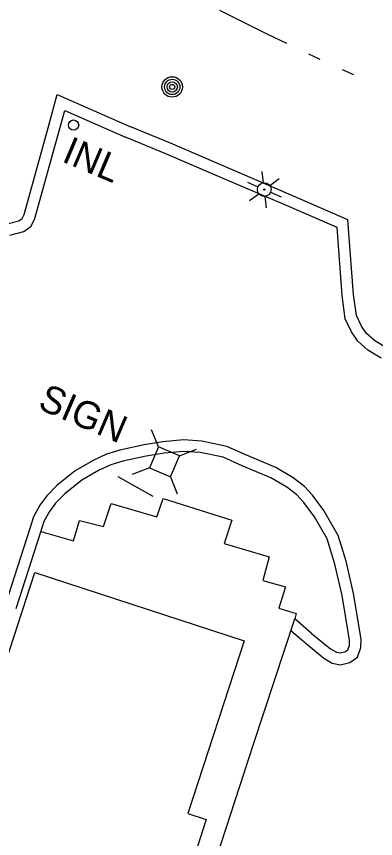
# Model space of a CAD drawing. Extents: x 589250 to 1188077, y 162953 to 363065.
# Drawn here: x 593168.4 to 593246.7, y 185583.4 to 185762.9 of the extents above; entities that cross this region are included whole.
import ezdxf

# ---------------------------------------------------------------- set-up
doc = ezdxf.new("R2010")
doc.units = 0
for name, color, linetype in [('E_BLD', 7, 'Continuous'), ('E_DRN', 7, 'Continuous'), ('E_DRN_Text', 7, 'Continuous'), ('E_DWY', 7, 'Continuous'), ('E_LTG', 7, 'Continuous'), ('E_MISCPROP', 7, 'Continuous'), ('E_PATH_Sidewalk', 7, 'Continuous'), ('E_SGN', 7, 'Continuous'), ('E_SGN_Text', 7, 'Continuous'), ('E_UTL_AG_Bold', 7, 'Continuous'), ('E_WTR_FlowLine', 7, 'Continuous')]:
    doc.layers.add(name, color=color, linetype=linetype)

msp = doc.modelspace()

# ---------------------------------------------------------------- linework, layer by layer
at = {"layer": 'E_BLD'}
for p, q in [((593156.24, 185591.91), (593172.43, 185641.5)), ((593172.43, 185641.5), (593218.07, 185626.6)), ((593218.07, 185626.6), (593205.76, 185588.9)), ((593209.78, 185587.59), (593205.14, 185573.36)), ((593205.76, 185588.9), (593209.78, 185587.59))]:
    msp.add_line(p, q, dxfattribs=at)
at = {"layer": 'E_DRN'}
msp.add_circle((593180.85, 185739.19), 1.11, dxfattribs=at)
at = {"layer": 'E_DWY'}
for p, q in [((593175.31, 185738.56), (593177.28, 185745.82)), ((593177.28, 185745.82), (593193.15, 185738.86)), ((593177.72, 185737.9), (593178.93, 185742.36)), ((593178.93, 185742.36), (593192.2, 185736.55)), ((593170.07, 185719.66), (593175.31, 185738.56)), ((593201.96, 185735.22), (593193.15, 185738.86)), ((593172.41, 185718.76), (593177.72, 185737.9)), ((593200.99, 185732.92), (593192.2, 185736.55)), ((593212.46, 185730.72), (593201.96, 185735.22)), ((593211.47, 185728.42), (593200.99, 185732.92)), ((593228.82, 185723.69), (593212.46, 185730.72)), ((593227.82, 185721.4), (593211.47, 185728.42)), ((593240.68, 185718.47), (593228.82, 185723.69)), ((593238.3, 185716.79), (593227.82, 185721.4)), ((593168.89, 185718.25), (593169.64, 185718.79)), ((593169.64, 185718.79), (593170.07, 185719.66)), ((593171.6, 185717.13), (593172.41, 185718.76)), ((593166.35, 185717.61), (593168.89, 185718.25)), ((593169.97, 185715.94), (593171.6, 185717.13)), ((593239.41, 185701.94), (593238.3, 185716.79)), ((593241.89, 185702.21), (593240.68, 185718.47)), ((593166.91, 185715.17), (593169.97, 185715.94)), ((593240.11, 185696.9), (593239.41, 185701.94)), ((593242.54, 185697.61), (593241.89, 185702.21)), ((593243.62, 185695.28), (593242.54, 185697.61)), ((593241.44, 185694.05), (593240.11, 185696.9)), ((593244.74, 185693.64), (593243.62, 185695.28)), ((593242.85, 185691.97), (593241.44, 185694.05)), ((593246.52, 185692.09), (593244.74, 185693.64)), ((593245.04, 185690.06), (593242.85, 185691.97)), ((593248.94, 185690.61), (593246.52, 185692.09)), ((593247.9, 185688.32), (593245.04, 185690.06)), ((593204.8, 185670.45), (593200.28, 185670.02)), ((593208.81, 185670.18), (593204.8, 185670.45)), ((593214.28, 185669.03), (593208.81, 185670.18)), ((593196.23, 185669.33), (593190.97, 185668.21)), ((593200.28, 185670.02), (593196.23, 185669.33)), ((593218.58, 185667.07), (593214.28, 185669.03)), ((593188.05, 185667.31), (593185.15, 185665.96)), ((593190.97, 185668.21), (593188.05, 185667.31)), ((593196.7, 185666.87), (593191.6, 185665.79)), ((593200.61, 185667.54), (593196.7, 185666.87)), ((593204.83, 185667.94), (593200.61, 185667.54)), ((593208.47, 185667.69), (593204.83, 185667.94)), ((593213.49, 185666.64), (593208.47, 185667.69)), ((593217.59, 185664.78), (593213.49, 185666.64)), ((593224.98, 185664.42), (593218.58, 185667.07)), ((593185.15, 185665.96), (593181.22, 185663.71)), ((593188.95, 185664.97), (593186.3, 185663.74)), ((593191.6, 185665.79), (593188.95, 185664.97)), ((593223.86, 185662.18), (593217.59, 185664.78)), ((593181.22, 185663.71), (593177.23, 185660.5)), ((593186.3, 185663.74), (593182.64, 185661.64)), ((593228.76, 185662.18), (593224.98, 185664.42)), ((593182.64, 185661.64), (593178.91, 185658.65)), ((593227.35, 185660.11), (593223.86, 185662.18)), ((593231.23, 185660.26), (593228.76, 185662.18)), ((593177.23, 185660.5), (593175.01, 185658.24)), ((593229.52, 185658.43), (593227.35, 185660.11)), ((593232.96, 185658.34), (593231.23, 185660.26)), ((593175.01, 185658.24), (593173.47, 185656.16)), ((593178.91, 185658.65), (593176.91, 185656.61)), ((593231.03, 185656.75), (593229.52, 185658.43)), ((593235.45, 185655.01), (593232.96, 185658.34)), ((593173.47, 185656.16), (593172.08, 185653.64)), ((593176.91, 185656.61), (593175.58, 185654.8)), ((593233.37, 185653.61), (593231.03, 185656.75)), ((593175.58, 185654.8), (593174.39, 185652.65)), ((593238.56, 185649.54), (593235.45, 185655.01)), ((593172.08, 185653.64), (593171.27, 185651.07)), ((593174.39, 185652.65), (593173.66, 185650.32)), ((593236.17, 185648.81), (593233.37, 185653.61)), ((593171.27, 185651.07), (593165.91, 185634.32)), ((593173.66, 185650.32), (593168.28, 185633.55)), ((593237.85, 185643.28), (593236.17, 185648.81)), ((593240.27, 185643.93), (593238.56, 185649.54)), ((593239.44, 185636.43), (593237.85, 185643.28)), ((593241.89, 185636.92), (593240.27, 185643.93)), ((593241.04, 185626.72), (593239.44, 185636.43)), ((593243.54, 185626.9), (593241.89, 185636.92)), ((593220.18, 185604.24), (593229.08, 185631.35)), ((593232.68, 185628.26), (593229.08, 185631.35)), ((593231.05, 185626.36), (593228.23, 185628.78)), ((593232.68, 185628.26), (593236.87, 185624.85)), ((593231.1, 185626.32), (593235.44, 185622.79)), ((593240.67, 185624.62), (593241.01, 185625.58)), ((593241.01, 185625.58), (593241.04, 185626.72)), ((593243.51, 185625.11), (593243.54, 185626.9)), ((593236.87, 185624.85), (593238.17, 185624.09)), ((593238.17, 185624.09), (593239, 185623.92)), ((593239, 185623.92), (593240.02, 185624.18)), ((593240.02, 185624.18), (593240.67, 185624.62)), ((593242.74, 185623.02), (593243.51, 185625.11)), ((593235.44, 185622.79), (593237.27, 185621.72)), ((593237.27, 185621.72), (593239.07, 185621.36)), ((593239.07, 185621.36), (593241.07, 185621.87)), ((593241.07, 185621.87), (593242.74, 185623.02)), ((593203.12, 185552.15), (593220.18, 185604.24))]:
    msp.add_line(p, q, dxfattribs=at)
at = {"layer": 'E_LTG'}
for p, q in [((593222.27, 185726.59), (593221.98, 185729.07)), ((593218.77, 185726.68), (593221.06, 185725.69)), ((593223.64, 185725.99), (593225.65, 185727.48)), ((593219.23, 185722.71), (593221.24, 185724.2)), ((593223.82, 185724.5), (593226.11, 185723.51)), ((593222.9, 185721.12), (593222.61, 185723.61))]:
    msp.add_line(p, q, dxfattribs=at)
for radius in [1.5, 0.125]:
    msp.add_circle((593222.44, 185725.1), radius, dxfattribs=at)
at = {"layer": 'E_MISCPROP'}
for radius in [2.23, 1.67, 1.12, 0.558]:
    msp.add_circle((593202.36, 185747.5), radius, dxfattribs=at)
at = {"layer": 'E_PATH_Sidewalk'}
for p, q in [((593199.02, 185653.64), (593200.42, 185657.62)), ((593200.42, 185657.62), (593215.33, 185652.92)), ((593187.38, 185651.51), (593189.04, 185656.55)), ((593189.04, 185656.55), (593199.02, 185653.64)), ((593180.8, 185648.37), (593182.15, 185652.81)), ((593182.15, 185652.81), (593187.38, 185651.51)), ((593215.33, 185652.92), (593213.7, 185647.8)), ((593173.69, 185650.43), (593180.8, 185648.37)), ((593213.7, 185647.8), (593223.48, 185644.92)), ((593223.48, 185644.92), (593222.1, 185639.74)), ((593222.1, 185639.74), (593227.03, 185638.38)), ((593227.03, 185638.38), (593225.59, 185633.7)), ((593225.59, 185633.7), (593229.42, 185632.57)), ((593229.42, 185632.57), (593229.08, 185631.35))]:
    msp.add_line(p, q, dxfattribs=at)
at = {"layer": 'E_SGN'}
msp.add_line((593198.18, 185658.1), (593190.57, 185662.41), dxfattribs=at)
at = {"layer": 'E_UTL_AG_Bold'}
for p, q in [((593199.35, 185668.92), (593197.87, 185672.64)), ((593199.35, 185668.92), (593197.38, 185664.33)), ((593203.95, 185666.95), (593199.35, 185668.92)), ((593203.95, 185666.95), (593207.66, 185668.43)), ((593201.97, 185662.35), (593203.95, 185666.95)), ((593197.38, 185664.33), (593193.66, 185662.85)), ((593197.38, 185664.33), (593201.97, 185662.35)), ((593201.97, 185662.35), (593203.45, 185658.64))]:
    msp.add_line(p, q, dxfattribs=at)
at = {"layer": 'E_WTR_FlowLine'}
for p, q in [((593223.06, 185759.03), (593212.73, 185764.23)), ((593227.34, 185756.97), (593223.06, 185759.03)), ((593234.61, 185753.47), (593232.18, 185754.63)), ((593241.96, 185750.15), (593239.49, 185751.22))]:
    msp.add_line(p, q, dxfattribs=at)

# ---------------------------------------------------------------- texts
at = {"layer": 'E_DRN_Text'}
msp.add_text('INL', height=6, rotation=337.0046, dxfattribs=at).set_placement((593178.04, 185731.32))
at = {"layer": 'E_SGN_Text'}
msp.add_text('SIGN', height=6, rotation=336.7538, dxfattribs=at).set_placement((593172.78, 185677.36))

doc.saveas('drawing.dxf')
